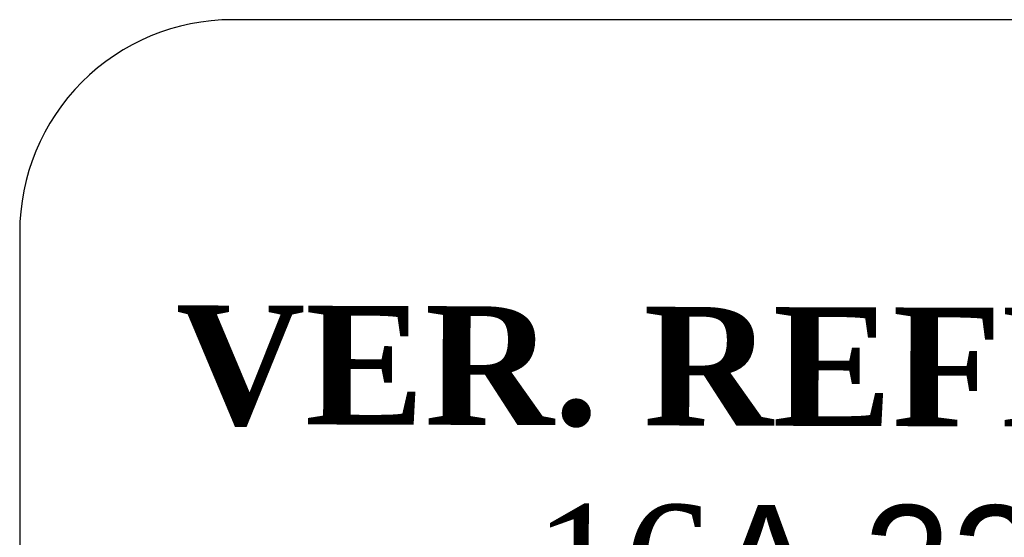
# Model space of a CAD drawing. Extents: x 3940905 to 4145695, y 925352 to 1109797.
# Tile 958 of 1056: x 4062448 to 4062864, y 1100452 to 1100671. Entities that reach past the tile are written whole.
import ezdxf

# ---------------------------------------------------------------- set-up
doc = ezdxf.new("R2010")
doc.units = 0
doc.header["$LTSCALE"] = 750
doc.header["$MEASUREMENT"] = 0
doc.layers.add('CKD-Electrical Text', color=7, linetype='CONTINUOUS', lineweight=25)
doc.layers.add('ELE-TEXT', color=255, linetype='CONTINUOUS', lineweight=25)
doc.styles.add('ARIAL', font='arial.ttf')

msp = doc.modelspace()

# ---------------------------------------------------------------- linework, layer by layer
at = {"layer": 'CKD-Electrical Text', "color": 7, "linetype": 'Continuous', "elevation": -22563.75}
msp.add_lwpolyline([(4062447.88, 1100581.13), (4062447.88, 1100126.89, 0.414214), (4062537.79, 1100036.97), (4063358.62, 1100036.97, 0.414214), (4063448.54, 1100126.89), (4063448.54, 1100581.13, 0.414214), (4063358.62, 1100671.05), (4062537.79, 1100671.05, 0.414214)], format="xyb", close=True, dxfattribs=at)

# ---------------------------------------------------------------- texts
at = {"layer": 'ELE-TEXT', "color": 5, "lineweight": 0, "insert": (4062948.18, 1100080.23), "char_height": 50.1453, "width": 1100.064, "attachment_point": 8, "rotation": 359.8329, "style": 'ARIAL'}
msp.add_mtext('{\\C7;For  \\P\\fBookman Old Style|b1|i0|c0|p18;VER. REFER / FREEZER\\P\\fBookman Old Style|b0|i0|c0|p18;16\\fCentury Gothic|b0|i0|c238|p34;A,220V,1P+N+E\\P (I PHX 1NO)\\fCentury Gothic|b0|i0|c0|p34; \\PBOTTOM LINE \\PAFFL-2250MM \\fCentury Gothic|b0|i0|c238|p34;(SW/SO)\\PIndustrial} ', dxfattribs=at)

doc.saveas('drawing.dxf')
